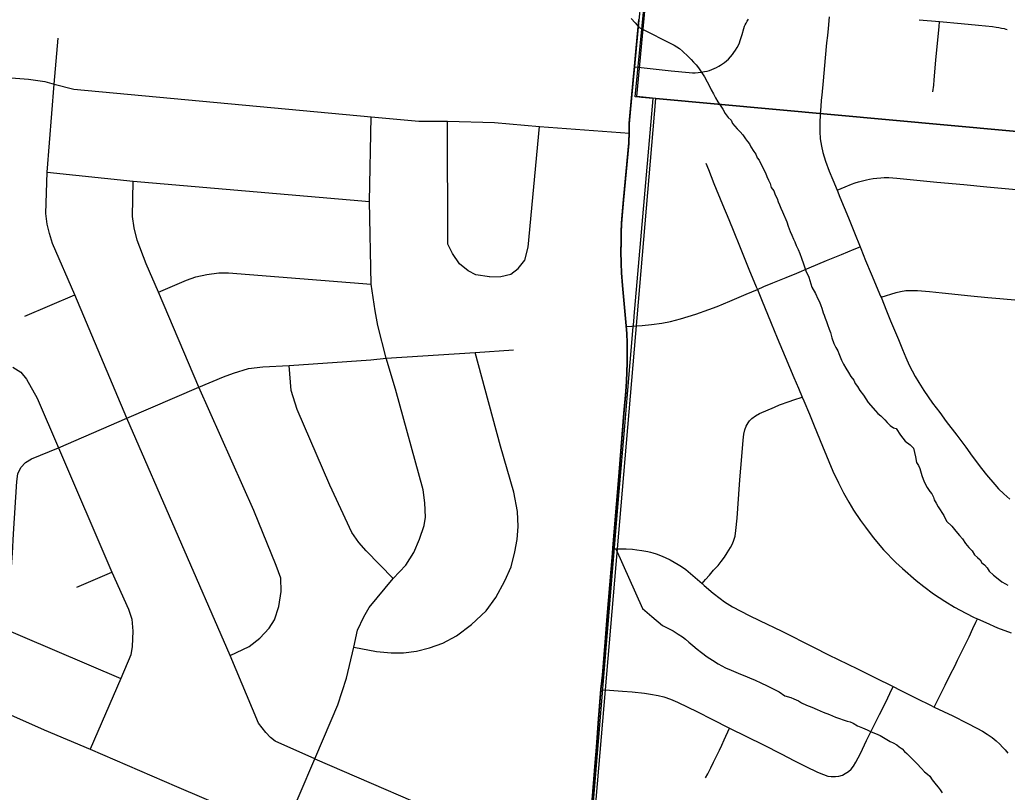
# Model space of a CAD drawing. Extents: x 0 to 34, y 0 to 22.
# Drawn here: x 3.134 to 3.895, y 15.875 to 16.47 of the extents above; entities that cross this region are included whole.
import ezdxf

# ---------------------------------------------------------------- set-up
doc = ezdxf.new("R2010")
doc.units = 0
for name, color, linetype in [('GM_X_City_Street', 7, 'Continuous'), ('GM_X_Corporation', 7, 'Continuous'), ('GM_X_County_Road', 7, 'Continuous'), ('GM_X_Minor_River', 7, 'Continuous')]:
    doc.layers.add(name, color=color, linetype=linetype)

msp = doc.modelspace()

# ---------------------------------------------------------------- linework, layer by layer
at = {"layer": 'GM_X_City_Street'}
for p, q in [((3.13796, 16.24193), (3.17651, 16.25838)), ((3.17795, 16.03301), (3.20505, 16.04461))]:
    msp.add_line(p, q, dxfattribs=at)
for points in [[(3.6018, 16.234), (3.59894, 16.26497), (3.59812, 16.27472), (3.59785, 16.28204), (3.59768, 16.29138), (3.59776, 16.29838), (3.59788, 16.30609), (3.59813, 16.31307), (3.59862, 16.31957), (3.59912, 16.32538), (3.59966, 16.33134), (3.60375, 16.37493), (3.60382, 16.37789), (3.6039, 16.38086), (3.6039, 16.38299), (3.6039, 16.38618), (3.60398, 16.39022), (3.60442, 16.39575), (3.6072, 16.4236), (3.60815, 16.43398), (3.60945, 16.44808), (3.61153, 16.46993), (3.61406, 16.49486)], [(3.75802, 16.47266), (3.75715, 16.46353), (3.75655, 16.45814), (3.7559, 16.45248), (3.75483, 16.44105), (3.75329, 16.42334), (3.75233, 16.41221), (3.75188, 16.40842), (3.7515, 16.40348), (3.75106, 16.39767), (3.75062, 16.39057), (3.75073, 16.38416), (3.7511, 16.37851), (3.75192, 16.3729), (3.75308, 16.368), (3.75507, 16.3614), (3.75784, 16.35376), (3.76076, 16.34689), (3.76402, 16.33907), (3.76613, 16.33368), (3.7727, 16.31758), (3.77735, 16.30608), (3.78178, 16.29532), (3.7823, 16.29405), (3.78593, 16.28483), (3.79036, 16.27458), (3.7976, 16.25744), (3.79799, 16.25648), (3.80213, 16.24612), (3.80518, 16.2384), (3.81127, 16.22393), (3.81442, 16.2162), (3.81704, 16.21011), (3.81965, 16.20424), (3.82193, 16.19978), (3.82433, 16.19543), (3.82704, 16.19086), (3.83085, 16.18466), (3.83759, 16.17497), (3.84314, 16.16758), (3.84815, 16.16083), (3.85631, 16.15006), (3.86325, 16.14092), (3.86822, 16.13393), (3.87527, 16.12453), (3.87911, 16.11965), (3.88563, 16.11209), (3.88858, 16.10892), (3.89256, 16.105), (3.89717, 16.1008)], [(3.60815, 16.43398), (3.61541, 16.43323), (3.63604, 16.43109), (3.64991, 16.42972), (3.65259, 16.42948), (3.6546, 16.42948), (3.65686, 16.42966), (3.6593, 16.42994), (3.66183, 16.43039), (3.66383, 16.43084), (3.66561, 16.43138), (3.66744, 16.432), (3.66915, 16.43269), (3.67098, 16.43356), (3.67281, 16.4345), (3.67427, 16.43537), (3.67576, 16.43635), (3.67722, 16.43742), (3.67876, 16.43865), (3.68027, 16.43997), (3.68193, 16.44178), (3.68339, 16.44351), (3.68456, 16.44511), (3.68577, 16.44687), (3.68703, 16.44889), (3.68807, 16.45082), (3.68875, 16.4525), (3.68939, 16.45427), (3.69095, 16.45912), (3.69221, 16.46368), (3.69274, 16.46537), (3.69323, 16.46656), (3.69382, 16.46773), (3.69475, 16.46932), (3.69574, 16.47078)], [(3.82733, 16.47039), (3.84297, 16.46895), (3.85959, 16.46742), (3.87295, 16.46619), (3.88386, 16.46508), (3.88672, 16.46471), (3.88867, 16.46438), (3.89084, 16.46397), (3.89271, 16.46356), (3.89414, 16.46315), (3.89524, 16.46278)], [(3.83782, 16.41477), (3.83851, 16.41999), (3.83897, 16.42398), (3.8402, 16.43927), (3.84168, 16.45497), (3.84261, 16.46504), (3.84297, 16.46895)], [(2.66135, 16.43917), (2.72382, 16.45627), (2.73648, 16.45907), (2.74634, 16.46005), (2.75391, 16.45973), (2.76542, 16.4589), (2.78745, 16.45693), (2.90487, 16.44623), (2.97594, 16.43946), (3.04338, 16.43268), (3.10377, 16.42741), (3.14082, 16.42447), (3.15324, 16.42281), (3.16064, 16.42076), (3.17565, 16.41685), (3.40496, 16.39557), (3.44155, 16.39229), (3.46375, 16.39229), (3.50003, 16.39116), (3.53467, 16.38797), (3.6039, 16.38299)], [(3.36156, 15.90071), (3.331, 15.91424), (3.3272, 15.91709), (3.32363, 15.92092), (3.31793, 15.92811), (3.29629, 15.98042), (3.21664, 16.1632), (3.17651, 16.25838), (3.15933, 16.29799), (3.15681, 16.30563), (3.15524, 16.31276), (3.15399, 16.32103), (3.15504, 16.35298), (3.16064, 16.42076), (3.16352, 16.45618)], [(3.36232, 15.90252), (3.37925, 15.94226), (3.38592, 15.96291), (3.39156, 15.98669), (3.39436, 15.9998), (3.39935, 16.01022), (3.40328, 16.01746), (3.42187, 16.0398), (3.43173, 16.04994), (3.43774, 16.05979), (3.44224, 16.07012), (3.44562, 16.08063), (3.44681, 16.08702), (3.44621, 16.09804), (3.44506, 16.10814), (3.42361, 16.18567), (3.41645, 16.20958), (3.40996, 16.23467), (3.40807, 16.24604), (3.40482, 16.2665), (3.40366, 16.33016), (3.40496, 16.39557)], [(3.49603, 16.27223), (3.48564, 16.27377), (3.47968, 16.27675), (3.473, 16.2822), (3.46745, 16.29022), (3.46406, 16.29751), (3.46375, 16.39229)], [(3.49603, 16.27223), (3.50486, 16.27244), (3.51247, 16.27439), (3.51822, 16.27861), (3.52326, 16.28498), (3.52583, 16.29505), (3.53467, 16.38797)], [(3.66288, 16.35971), (3.66483, 16.35483), (3.66904, 16.34428), (3.67582, 16.32804), (3.68053, 16.31646), (3.68452, 16.30687), (3.68891, 16.29604), (3.69603, 16.27817), (3.70171, 16.2644), (3.70257, 16.26244), (3.70573, 16.25464), (3.7132, 16.23646), (3.71783, 16.22531), (3.72392, 16.21065), (3.73078, 16.19452), (3.73422, 16.18653), (3.73707, 16.17957), (3.7385, 16.17652), (3.7427, 16.16641), (3.74638, 16.15728), (3.7527, 16.14177), (3.76086, 16.1224), (3.76504, 16.11344), (3.76906, 16.10577), (3.77296, 16.09866), (3.77679, 16.09238), (3.78206, 16.08452), (3.78594, 16.07915), (3.79192, 16.07125), (3.79988, 16.0618), (3.80942, 16.05209), (3.81438, 16.04742), (3.82507, 16.03806), (3.83088, 16.03345), (3.83839, 16.02801), (3.8471, 16.02211), (3.8545, 16.01766), (3.86319, 16.01295), (3.86982, 16.00967), (3.87222, 16.00862), (3.87869, 16.00572), (3.88778, 16.0018), (3.89824, 15.99792)], [(3.15504, 16.35298), (3.22132, 16.34589), (3.40366, 16.33016)], [(3.29629, 15.98042), (3.31081, 15.9874), (3.31907, 15.99381), (3.32616, 16.00141), (3.33038, 16.00782), (3.33369, 16.018), (3.33561, 16.0297), (3.33527, 16.03988), (3.33173, 16.04984), (3.31452, 16.09219), (3.27192, 16.18713), (3.24095, 16.26051), (3.23141, 16.28236), (3.22458, 16.3005), (3.22221, 16.30987), (3.22095, 16.31881), (3.22132, 16.34589)], [(3.76402, 16.33907), (3.77019, 16.34158), (3.77522, 16.34361), (3.77785, 16.3446), (3.78063, 16.34551), (3.78361, 16.34632), (3.78664, 16.34706), (3.78911, 16.34756), (3.79183, 16.34805), (3.79454, 16.34838), (3.79768, 16.34862), (3.80029, 16.34871), (3.80388, 16.34866), (3.81009, 16.34827), (3.81772, 16.34756), (3.84091, 16.34525), (3.86178, 16.34329), (3.87954, 16.34164), (3.92438, 16.33743)], [(3.6018, 16.234), (3.61376, 16.23475), (3.62086, 16.2354), (3.62903, 16.23658), (3.63559, 16.23787), (3.64335, 16.23978), (3.65515, 16.24346), (3.66526, 16.24701), (3.67149, 16.24948), (3.68139, 16.25346), (3.69386, 16.25883), (3.70257, 16.26244), (3.70753, 16.26474), (3.71439, 16.26754), (3.72471, 16.27173), (3.73288, 16.27506), (3.74245, 16.27904), (3.75599, 16.28474), (3.76738, 16.28947), (3.77717, 16.29345), (3.78178, 16.29532)], [(3.24095, 16.26051), (3.2625, 16.26968), (3.2698, 16.27223), (3.2782, 16.27415), (3.28743, 16.27534), (3.29501, 16.27543), (3.40482, 16.2665)], [(3.79799, 16.25648), (3.80217, 16.25787), (3.80536, 16.25893), (3.80951, 16.26012), (3.81284, 16.26096), (3.81703, 16.26159), (3.82126, 16.26179), (3.826, 16.26171), (3.83519, 16.26083), (3.84491, 16.25988), (3.86716, 16.25765), (3.88014, 16.25631), (3.88937, 16.25552), (3.90384, 16.2542)], [(3.59146, 16.06269), (3.59279, 16.0782), (3.59605, 16.11785), (3.59794, 16.1407), (3.59993, 16.16653), (3.60137, 16.18342), (3.60183, 16.19091), (3.60219, 16.19859), (3.60245, 16.20572), (3.60255, 16.2125), (3.60245, 16.21701), (3.60237, 16.22071), (3.60209, 16.22803), (3.6018, 16.234)], [(3.21664, 16.1632), (3.27192, 16.18713), (3.29107, 16.19523), (3.29869, 16.19802), (3.31026, 16.20159), (3.32125, 16.20294), (3.34157, 16.20391), (3.40452, 16.20833), (3.41645, 16.20958), (3.48499, 16.21393), (3.51467, 16.21596)], [(3.39156, 15.98669), (3.40908, 15.98336), (3.42041, 15.98236), (3.42991, 15.98244), (3.43977, 15.98372), (3.4499, 15.98637), (3.46022, 15.98994), (3.47054, 15.9955), (3.48214, 16.00437), (3.49356, 16.01477), (3.50096, 16.02519), (3.50799, 16.03779), (3.51274, 16.04875), (3.51566, 16.06035), (3.51731, 16.06976), (3.51813, 16.0798), (3.51767, 16.09131), (3.51475, 16.1062), (3.5047, 16.14163), (3.49265, 16.18547), (3.48499, 16.21393)], [(3.12855, 16.20257), (3.13481, 16.19866), (3.13924, 16.19345), (3.14732, 16.17859), (3.16379, 16.14051), (3.20505, 16.04461), (3.2177, 16.01607), (3.22029, 16.00833), (3.22108, 15.99913), (3.22069, 15.9874), (3.21952, 15.98088), (3.21196, 15.96263), (3.18819, 15.9082)], [(3.42187, 16.0398), (3.40112, 16.06102), (3.39529, 16.06747), (3.3899, 16.07515), (3.37301, 16.11177), (3.3478, 16.16985), (3.34313, 16.18451), (3.34157, 16.20391)], [(3.65992, 16.0358), (3.66259, 16.03883), (3.6657, 16.04236), (3.66888, 16.04611), (3.67226, 16.04977), (3.67478, 16.05288), (3.67722, 16.05625), (3.67931, 16.05937), (3.68196, 16.06361), (3.68332, 16.06633), (3.68452, 16.06927), (3.68538, 16.07237), (3.68609, 16.07676), (3.68702, 16.08609), (3.68745, 16.09355), (3.68825, 16.10471), (3.68919, 16.11587), (3.6905, 16.13384), (3.69151, 16.14623), (3.69216, 16.15105), (3.69283, 16.15421), (3.69384, 16.15708), (3.69541, 16.15981), (3.69664, 16.16131), (3.69831, 16.16297), (3.70117, 16.16514), (3.70432, 16.16689), (3.71568, 16.17181), (3.71966, 16.17345), (3.7272, 16.17625), (3.73071, 16.17743), (3.73707, 16.17957)], [(3.10934, 16.00638), (3.11989, 16.02995), (3.12485, 16.0408), (3.12774, 16.04881), (3.12853, 16.05914), (3.12926, 16.07406), (3.13171, 16.11437), (3.13253, 16.12028), (3.13471, 16.12519), (3.13845, 16.12911), (3.14317, 16.13201), (3.16379, 16.14051), (3.21664, 16.1632)], [(2.86887, 16.11246), (3.01304, 16.0491), (3.06761, 16.02567), (3.10934, 16.00638), (3.21196, 15.96263)], [(2.78792, 16.08212), (2.80965, 16.07234), (2.83813, 16.06056), (2.85918, 16.05153), (2.94846, 16.01231), (3.05735, 15.96537), (3.15275, 15.92296), (3.18819, 15.9082), (3.25491, 15.87943), (3.33727, 15.84426), (3.43107, 15.80466), (3.47157, 15.78703), (3.49503, 15.77729), (3.56563, 15.7463)], [(3.58222, 15.95399), (3.58347, 15.96475), (3.58548, 15.99015), (3.58711, 16.01002), (3.59108, 16.05834), (3.59146, 16.06269)], [(3.59146, 16.06269), (3.59736, 16.0626), (3.6014, 16.06254), (3.60641, 16.0622), (3.60971, 16.0618), (3.61352, 16.06129), (3.61813, 16.06044), (3.62024, 16.05993), (3.62189, 16.05953), (3.62468, 16.05873), (3.62786, 16.05754), (3.63157, 16.056), (3.63544, 16.05406), (3.63839, 16.05242), (3.64158, 16.05053), (3.6442, 16.04883), (3.64733, 16.04655), (3.65098, 16.04359), (3.65469, 16.04042), (3.65992, 16.0358), (3.66166, 16.03426), (3.66862, 16.02845), (3.67391, 16.02424), (3.67733, 16.02179), (3.68347, 16.01798), (3.69638, 16.01125), (3.70415, 16.0074), (3.72146, 15.99901), (3.7459, 15.98687), (3.7575, 15.98092), (3.77984, 15.97002), (3.79321, 15.96339), (3.80717, 15.95635), (3.81258, 15.95362), (3.8254, 15.94733), (3.83593, 15.94203), (3.83888, 15.94063), (3.85334, 15.93378), (3.86437, 15.92827), (3.87176, 15.92446), (3.87609, 15.92195), (3.87962, 15.91973), (3.88349, 15.91706), (3.88674, 15.9145), (3.88947, 15.91205), (3.89163, 15.90983), (3.89351, 15.90761), (3.89562, 15.90511)], [(3.83888, 15.94063), (3.84118, 15.94523), (3.84727, 15.95742), (3.85145, 15.96585), (3.85471, 15.9722), (3.85696, 15.97679), (3.85971, 15.98247), (3.86214, 15.98748), (3.86573, 15.99483), (3.86865, 16.00109), (3.87099, 16.00602), (3.87222, 16.00862)], [(3.58222, 15.95399), (3.58847, 15.95352), (3.59856, 15.95286), (3.60613, 15.95231), (3.61547, 15.95132), (3.62008, 15.95067), (3.62622, 15.94957), (3.63039, 15.94847), (3.63555, 15.94671), (3.64093, 15.94441), (3.65641, 15.93695), (3.66747, 15.9313), (3.68099, 15.92444), (3.70734, 15.91148), (3.72083, 15.90468), (3.73126, 15.8993), (3.74004, 15.89491), (3.74882, 15.89052), (3.75354, 15.88854), (3.75685, 15.88747), (3.75941, 15.88705), (3.76268, 15.88698), (3.76528, 15.88738), (3.76814, 15.88821), (3.77034, 15.88931), (3.77275, 15.89085), (3.77494, 15.89282), (3.77659, 15.89502), (3.77859, 15.89809), (3.78197, 15.9049), (3.78675, 15.91485), (3.78982, 15.92096), (3.79668, 15.93488), (3.80152, 15.94427), (3.80469, 15.95103), (3.80717, 15.95635)], [(3.57393, 15.84912), (3.576, 15.87501), (3.5781, 15.90046), (3.57878, 15.90922), (3.5802, 15.92767), (3.58222, 15.95399)], [(3.66272, 15.88597), (3.66439, 15.88927), (3.66661, 15.89369), (3.66869, 15.89814), (3.67327, 15.90749), (3.67515, 15.91133), (3.67694, 15.91524), (3.68099, 15.92444)], [(3.22267, 15.59276), (3.24707, 15.65196), (3.25045, 15.66805), (3.2529, 15.71499), (3.25383, 15.72607), (3.25599, 15.73667), (3.25928, 15.7455), (3.26566, 15.75714), (3.27157, 15.76596), (3.28162, 15.77525), (3.30664, 15.79377), (3.31739, 15.80492), (3.32565, 15.81787), (3.33727, 15.84426), (3.36156, 15.90071), (3.36232, 15.90252)], [(3.36156, 15.90071), (3.48048, 15.84941), (3.48912, 15.84532), (3.4957, 15.84069), (3.49728, 15.8372)]]:
    msp.add_lwpolyline(points, dxfattribs=at)
at = {"layer": 'GM_X_Corporation'}
for points in [[(4.7096, 17.33101), (4.61629, 16.31887), (3.62433, 16.40955), (3.60973, 16.41129), (3.70419, 17.41811)], [(3.62433, 16.40955), (4.61629, 16.31887), (4.73502, 16.3081), (4.68777, 15.72423), (3.56805, 15.74872)]]:
    msp.add_lwpolyline(points, close=True, dxfattribs=at)
for points in [[(3.5282, 15.32215), (3.54629, 15.53157), (3.55781, 15.66595), (3.56226, 15.70838), (3.56624, 15.74629), (3.59566, 16.10095), (3.60033, 16.15704), (3.60211, 16.1788), (3.6069, 16.2336), (3.60724, 16.2375), (3.60763, 16.24196), (3.62227, 16.40969), (3.61337, 16.41047), (3.61145, 16.41066), (3.60835, 16.41096), (3.61737, 16.50252), (3.62714, 16.6018), (3.65735, 16.90894), (3.6694, 17.03145)], [(3.56957, 15.79788), (3.57577, 15.87554), (3.57787, 15.90099), (3.57855, 15.90975), (3.57997, 15.9282), (3.58199, 15.95452), (3.58324, 15.96528), (3.58525, 15.99069), (3.58688, 16.01055), (3.59085, 16.05887), (3.59123, 16.06322), (3.59256, 16.07873), (3.59582, 16.11838), (3.59771, 16.14123), (3.59969, 16.16706), (3.60114, 16.18395), (3.6016, 16.19144), (3.60196, 16.19912), (3.60222, 16.20625), (3.60232, 16.21303), (3.60222, 16.21754), (3.60214, 16.22125), (3.60186, 16.22856), (3.60157, 16.23454), (3.59871, 16.2655), (3.59789, 16.27525), (3.59762, 16.28257), (3.59745, 16.29191), (3.59753, 16.29891), (3.59765, 16.30662), (3.5979, 16.31361), (3.59839, 16.3201), (3.59889, 16.32591), (3.59943, 16.33187), (3.60352, 16.37546), (3.60359, 16.37842), (3.60367, 16.38139), (3.60367, 16.38352), (3.60367, 16.38672), (3.60375, 16.39075), (3.60419, 16.39628), (3.60696, 16.42413), (3.60792, 16.43451), (3.60922, 16.44861), (3.6113, 16.47046)], [(3.6113, 16.47046), (3.60922, 16.44861), (3.60792, 16.43451), (3.60696, 16.42413), (3.60419, 16.39628), (3.60375, 16.39075), (3.60367, 16.38672), (3.60367, 16.38352), (3.60367, 16.38139), (3.60359, 16.37842), (3.60352, 16.37546), (3.59943, 16.33187), (3.59889, 16.32591), (3.59839, 16.3201), (3.5979, 16.31361), (3.59765, 16.30662), (3.59753, 16.29891), (3.59745, 16.29191), (3.59762, 16.28257), (3.59789, 16.27525), (3.59871, 16.2655), (3.60157, 16.23454), (3.60186, 16.22856), (3.60214, 16.22125), (3.60222, 16.21754), (3.60232, 16.21303), (3.60222, 16.20625), (3.60196, 16.19912), (3.6016, 16.19144), (3.60114, 16.18395), (3.59969, 16.16706), (3.59771, 16.14123), (3.59582, 16.11838), (3.59256, 16.07873), (3.59123, 16.06322), (3.59085, 16.05887), (3.58688, 16.01055), (3.58525, 15.99069), (3.58324, 15.96528), (3.58199, 15.95452), (3.57997, 15.9282), (3.57855, 15.90975), (3.57787, 15.90099), (3.57577, 15.87554), (3.56957, 15.79788)], [(3.6113, 16.47046), (3.60922, 16.44861), (3.60792, 16.43451), (3.60696, 16.42413), (3.60419, 16.39628), (3.60375, 16.39075), (3.60367, 16.38672), (3.60367, 16.38352), (3.60367, 16.38139), (3.60359, 16.37842), (3.60352, 16.37546), (3.59943, 16.33187), (3.59889, 16.32591), (3.59839, 16.3201), (3.5979, 16.31361), (3.59765, 16.30662), (3.59753, 16.29891), (3.59745, 16.29191), (3.59762, 16.28257), (3.59789, 16.27525), (3.59871, 16.2655), (3.60157, 16.23454), (3.60186, 16.22856), (3.60214, 16.22125), (3.60222, 16.21754), (3.60232, 16.21303), (3.60222, 16.20625), (3.60196, 16.19912), (3.6016, 16.19144), (3.60114, 16.18395), (3.59969, 16.16706), (3.59771, 16.14123), (3.59582, 16.11838), (3.59256, 16.07873), (3.59123, 16.06322), (3.59085, 16.05887), (3.58688, 16.01055), (3.58525, 15.99069), (3.58324, 15.96528), (3.58199, 15.95452), (3.57997, 15.9282), (3.57855, 15.90975), (3.57787, 15.90099), (3.57577, 15.87554), (3.56957, 15.79788)], [(3.56957, 15.79788), (3.57577, 15.87554), (3.57787, 15.90099), (3.57855, 15.90975), (3.57997, 15.9282), (3.58199, 15.95452), (3.58324, 15.96528), (3.58525, 15.99069), (3.58688, 16.01055), (3.59085, 16.05887), (3.59123, 16.06322), (3.59256, 16.07873), (3.59582, 16.11838), (3.59771, 16.14123), (3.59969, 16.16706), (3.60114, 16.18395), (3.6016, 16.19144), (3.60196, 16.19912), (3.60222, 16.20625), (3.60232, 16.21303), (3.60222, 16.21754), (3.60214, 16.22125), (3.60186, 16.22856), (3.60157, 16.23454), (3.59871, 16.2655), (3.59789, 16.27525), (3.59762, 16.28257), (3.59745, 16.29191), (3.59753, 16.29891), (3.59765, 16.30662), (3.5979, 16.31361), (3.59839, 16.3201), (3.59889, 16.32591), (3.59943, 16.33187), (3.60352, 16.37546), (3.60359, 16.37842), (3.60367, 16.38139), (3.60367, 16.38352), (3.60367, 16.38672), (3.60375, 16.39075), (3.60419, 16.39628), (3.60696, 16.42413), (3.60792, 16.43451), (3.60922, 16.44861), (3.6113, 16.47046)]]:
    msp.add_lwpolyline(points, dxfattribs=at)
at = {"layer": 'GM_X_County_Road'}
for points in [[(3.6018, 16.234), (3.59894, 16.26497), (3.59812, 16.27472), (3.59785, 16.28204), (3.59768, 16.29138), (3.59776, 16.29838), (3.59788, 16.30609), (3.59813, 16.31307), (3.59862, 16.31957), (3.59912, 16.32538), (3.59966, 16.33134), (3.60375, 16.37493), (3.60382, 16.37789), (3.6039, 16.38086), (3.6039, 16.38299), (3.6039, 16.38618), (3.60398, 16.39022), (3.60442, 16.39575), (3.6072, 16.4236), (3.60815, 16.43398), (3.60945, 16.44808), (3.61153, 16.46993), (3.61406, 16.49486)], [(3.59146, 16.06269), (3.59279, 16.0782), (3.59605, 16.11785), (3.59794, 16.1407), (3.59993, 16.16653), (3.60137, 16.18342), (3.60183, 16.19091), (3.60219, 16.19859), (3.60245, 16.20572), (3.60255, 16.2125), (3.60245, 16.21701), (3.60237, 16.22071), (3.60209, 16.22803), (3.6018, 16.234)], [(3.58222, 15.95399), (3.58347, 15.96475), (3.58548, 15.99015), (3.58711, 16.01002), (3.59108, 16.05834), (3.59146, 16.06269)], [(3.57393, 15.84912), (3.576, 15.87501), (3.5781, 15.90046), (3.57878, 15.90922), (3.5802, 15.92767), (3.58222, 15.95399)]]:
    msp.add_lwpolyline(points, dxfattribs=at)
at = {"layer": 'GM_X_Minor_River'}
for points in [[(3.60532, 16.47138), (3.60827, 16.46788), (3.61176, 16.46423)], [(3.6119, 16.46407), (3.6384, 16.45088), (3.64254, 16.44817), (3.6448, 16.44625), (3.64932, 16.44203), (3.65157, 16.43972), (3.65345, 16.4378), (3.65533, 16.4355), (3.6572, 16.43321), (3.6587, 16.43091), (3.6602, 16.42862), (3.6617, 16.42632), (3.66394, 16.4225), (3.66543, 16.41982), (3.66692, 16.41639), (3.66879, 16.41333), (3.67028, 16.41028), (3.67215, 16.40722), (3.67402, 16.40454), (3.67589, 16.40148), (3.67775, 16.39804), (3.68, 16.39498), (3.68226, 16.39306), (3.68337, 16.39039), (3.68525, 16.38847), (3.68713, 16.38617), (3.68938, 16.38387), (3.69126, 16.38157), (3.69351, 16.3785), (3.69501, 16.37659), (3.69651, 16.37467), (3.69763, 16.37239), (3.69987, 16.36894), (3.70137, 16.36665), (3.70248, 16.36398), (3.70398, 16.36206), (3.7051, 16.35977), (3.70622, 16.35748), (3.70734, 16.35519), (3.70883, 16.35251), (3.70994, 16.34946), (3.71106, 16.34679), (3.71255, 16.34412), (3.71328, 16.34107), (3.71515, 16.33839), (3.71626, 16.33534), (3.71776, 16.33267), (3.71849, 16.33), (3.71961, 16.32771), (3.72072, 16.32504), (3.72184, 16.32236), (3.72518, 16.31473), (3.72629, 16.3113), (3.72777, 16.30711), (3.72927, 16.30443), (3.73038, 16.30138), (3.73149, 16.29909), (3.73261, 16.29642), (3.7341, 16.29336), (3.73521, 16.29031), (3.73669, 16.2865), (3.73817, 16.2823), (3.74002, 16.27697), (3.74225, 16.272), (3.74446, 16.26438), (3.74745, 16.25941), (3.74931, 16.25521), (3.75043, 16.25292), (3.75154, 16.25025), (3.75228, 16.24796), (3.75339, 16.24453), (3.75413, 16.24263), (3.75487, 16.24034), (3.75598, 16.23767), (3.75672, 16.23538), (3.75783, 16.23195), (3.75894, 16.22928), (3.76004, 16.22509), (3.76152, 16.22089), (3.76301, 16.21784), (3.7645, 16.21516), (3.76525, 16.21325), (3.76636, 16.21058), (3.76747, 16.20791), (3.76896, 16.20486), (3.77083, 16.2018), (3.7727, 16.19836), (3.77457, 16.1953), (3.77682, 16.19262), (3.77794, 16.18994), (3.77981, 16.18765), (3.78168, 16.18459), (3.7843, 16.18114), (3.78617, 16.17808), (3.78805, 16.1754), (3.79368, 16.16889), (3.79556, 16.16696), (3.79782, 16.16504), (3.80082, 16.16197), (3.8027, 16.16005)], [(3.8027, 16.16005), (3.80496, 16.15775), (3.80759, 16.15582), (3.80949, 16.15542), (3.81285, 16.15007), (3.81661, 16.14547), (3.82038, 16.14277), (3.82301, 16.14008), (3.82447, 16.13361), (3.82519, 16.12904), (3.82668, 16.12674), (3.8278, 16.12445), (3.82927, 16.11912), (3.83112, 16.11416), (3.83336, 16.10996), (3.83561, 16.10689), (3.83711, 16.10498), (3.83822, 16.10231), (3.83896, 16.1004), (3.84046, 16.09772), (3.84195, 16.09505), (3.84644, 16.08816), (3.8483, 16.08396), (3.85244, 16.08012), (3.85544, 16.07629), (3.85844, 16.07284), (3.8607, 16.07016), (3.86294, 16.06671), (3.86557, 16.06364), (3.8682, 16.06096), (3.87007, 16.0579), (3.87233, 16.05597), (3.8742, 16.05406), (3.8757, 16.05176), (3.87759, 16.05022), (3.87984, 16.04792), (3.88133, 16.04524), (3.88472, 16.04217), (3.88811, 16.03947), (3.89112, 16.03716), (3.89377, 16.03561), (3.89565, 16.03445)], [(3.59348, 16.06259), (3.61405, 16.01646), (3.6212, 16.01031), (3.62948, 16.00338), (3.63779, 15.9995), (3.64156, 15.9968), (3.64496, 15.99486), (3.64722, 15.99294), (3.64985, 15.99063), (3.65286, 15.98794), (3.65625, 15.98524), (3.65964, 15.98255), (3.66379, 15.97946), (3.66793, 15.97676), (3.67246, 15.97406), (3.67813, 15.97096), (3.68228, 15.96901), (3.68606, 15.96746), (3.68946, 15.9659), (3.69286, 15.96472), (3.69664, 15.96317), (3.7008, 15.96122), (3.70533, 15.95928), (3.71024, 15.95694), (3.71477, 15.95462), (3.7193, 15.95229), (3.72383, 15.9492), (3.72837, 15.94802), (3.73063, 15.94685), (3.73441, 15.94529), (3.73667, 15.94375), (3.74045, 15.94219), (3.74461, 15.94063), (3.74877, 15.93868), (3.7533, 15.93674), (3.75821, 15.93478), (3.76275, 15.93284), (3.77182, 15.92971), (3.7741, 15.9293), (3.77636, 15.92814), (3.77976, 15.9262), (3.78354, 15.92464), (3.78732, 15.92308), (3.79034, 15.92153), (3.79374, 15.92036), (3.79714, 15.9188), (3.80506, 15.91416), (3.80733, 15.91299), (3.80997, 15.91145), (3.81185, 15.90991), (3.81412, 15.90836), (3.81599, 15.90644), (3.81788, 15.9049), (3.82088, 15.90183), (3.82277, 15.89991), (3.8254, 15.89723), (3.82915, 15.89339), (3.83141, 15.8907), (3.83366, 15.88878), (3.83555, 15.88724), (3.83742, 15.88456), (3.84042, 15.88073), (3.84192, 15.87881), (3.84342, 15.87689), (3.84492, 15.8746)]]:
    msp.add_lwpolyline(points, dxfattribs=at)

doc.saveas('drawing.dxf')
